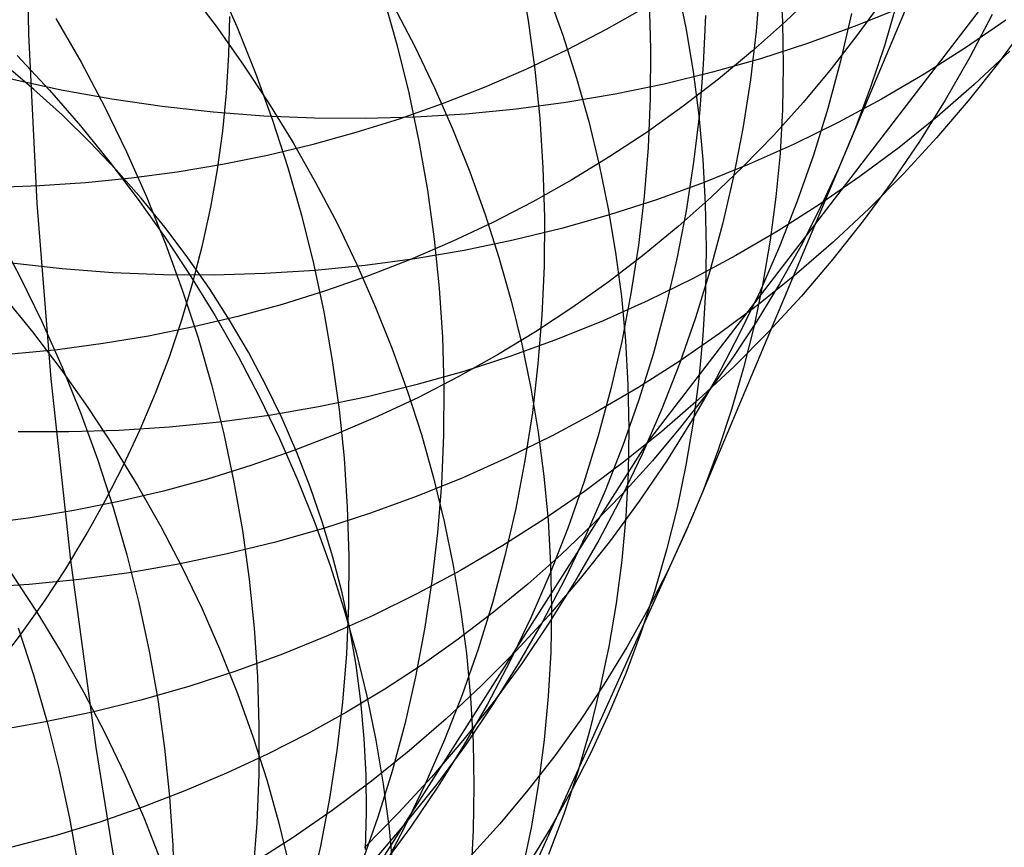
# Model space of a CAD drawing. Header units: millimetres. Extents: x 119 to 175.9, y -203.1 to -153.8.
# Tile 327 of 377: x 161.255 to 162.044, y -161.479 to -160.815. Entities that reach past the tile are written whole.
import ezdxf

# ---------------------------------------------------------------- set-up
doc = ezdxf.new("R2010")
doc.units = ezdxf.units.MM
doc.header["$MEASUREMENT"] = 0
doc.layers.add('Layer 01', color=5, linetype='Continuous', true_color=0x0000ff)

msp = doc.modelspace()

# ---------------------------------------------------------------- linework, layer by layer
at = {"layer": 'Layer 01'}
for p, q in [((162.09506, -160.49659, 23.51864), (161.79224, -161.21734, 25.33341)), ((161.26224, -160.82664, 19.3956), (161.25999, -160.69562, 19.08406)), ((161.75787, -161.15397, 46.15789), (162.05519, -160.7668, 47.43377)), ((161.65558, -160.77634, 45.10535), (161.66234, -160.81559, 45.11691)), ((161.41258, -160.78375, 44.2135), (161.42887, -160.82056, 44.22298)), ((161.84819, -160.78493, 46.02199), (161.84499, -160.82426, 46.03508)), ((161.86419, -160.78139, 25.52599), (161.86614, -160.8167, 25.51178)), ((161.38953, -160.79033, 27.10178), (161.41221, -160.82015, 27.09349)), ((161.67785, -160.79326, 26.33131), (161.6901, -160.82742, 26.31923)), ((161.78141, -160.78642, 25.93319), (161.78858, -160.82148, 25.91989)), ((161.89408, -160.79207, 23.37509), (161.86859, -160.81654, 23.36175)), ((161.54616, -160.79648, 44.66115), (161.55709, -160.83495, 44.67191)), ((161.75939, -160.79916, 45.56709), (161.76047, -160.83873, 45.57962)), ((161.94698, -160.79831, 23.81327), (161.9266, -160.82679, 23.79894)), ((161.55437, -160.80387, 26.71858), (161.57147, -160.83648, 26.70802)), ((161.75621, -160.80539, 22.91694), (161.72493, -160.82304, 22.90549)), ((161.96041, -160.80579, 49.52272), (161.92365, -160.82064, 49.53648)), ((161.95747, -160.80261, 24.67666), (161.94775, -160.83609, 24.66159)), ((161.284, -160.81401, 43.78314), (161.30409, -160.84908, 43.79161)), ((161.42253, -160.84313, 20.50654), (161.42321, -160.81241, 20.52144)), ((161.66234, -160.81559, 45.11691), (161.6677, -160.85496, 45.12878)), ((161.80446, -160.81161, 45.80032), (161.80269, -160.85105, 45.81327)), ((161.86859, -160.81654, 23.36175), (161.84217, -160.84011, 23.3486)), ((161.86614, -160.8167, 25.51178), (161.8668, -160.85197, 25.49737)), ((161.92151, -160.81002, 46.49616), (161.91267, -160.8483, 46.50996)), ((162.04507, -160.81536, 48.97714), (162.01274, -160.83767, 48.99173)), ((162.03421, -160.81101, 47.45188), (162.01599, -160.84561, 47.4665)), ((161.41221, -160.82015, 27.09349), (161.43383, -160.85062, 27.08473)), ((161.42887, -160.82056, 44.22298), (161.44385, -160.85782, 44.23285)), ((161.72493, -160.82304, 22.90549), (161.69296, -160.83961, 22.89432)), ((161.78858, -160.82148, 25.91989), (161.79446, -160.85667, 25.9063)), ((161.84499, -160.82426, 46.03508), (161.84038, -160.86338, 46.04841)), ((161.92365, -160.82064, 49.53648), (161.88631, -160.83416, 49.55002)), ((162.06225, -160.81809, 47.94795), (162.03914, -160.84959, 47.9628)), ((161.26899, -160.96249, 19.70499), (161.26224, -160.82664, 19.3956)), ((161.6901, -160.82742, 26.31923), (161.7011, -160.86187, 26.3068)), ((161.9266, -160.82679, 23.79894), (161.90514, -160.85451, 23.78471)), ((161.55709, -160.83495, 44.67191), (161.56666, -160.87368, 44.68302)), ((161.57147, -160.83648, 26.70802), (161.58738, -160.86956, 26.69705)), ((161.69296, -160.83961, 22.89432), (161.66035, -160.85508, 22.88344)), ((161.76047, -160.83873, 45.57962), (161.76014, -160.87823, 45.59242)), ((161.84217, -160.84011, 23.3486), (161.81486, -160.86274, 23.33565)), ((161.88631, -160.83416, 49.55002), (161.84843, -160.84635, 49.56334)), ((161.94775, -160.83609, 24.66159), (161.93679, -160.86915, 24.64646)), ((162.01274, -160.83767, 48.99173), (161.97957, -160.8588, 49.0062)), ((162.04818, -160.8404, 48.46636), (162.0196, -160.86714, 48.4812)), ((161.25301, -160.84385, 27.45451), (161.27875, -160.87159, 27.44777)), ((161.42066, -160.87383, 20.49171), (161.42253, -160.84313, 20.50654)), ((161.84843, -160.84635, 49.56334), (161.81007, -160.85719, 49.57643)), ((161.91267, -160.8483, 46.50996), (161.90246, -160.88617, 46.52394)), ((162.01599, -160.84561, 47.4665), (161.99652, -160.87949, 47.4812)), ((161.26633, -160.87094, 22.09568), (161.24261, -160.85094, 22.10993)), ((161.30409, -160.84908, 43.79161), (161.32294, -160.88473, 43.80048)), ((161.43383, -160.85062, 27.08473), (161.45437, -160.8817, 27.07549)), ((161.66035, -160.85508, 22.88344), (161.62713, -160.86943, 22.87288)), ((161.6677, -160.85496, 45.12878), (161.67165, -160.8944, 45.14095)), ((161.79446, -160.85667, 25.9063), (161.79905, -160.89195, 25.89244)), ((161.80269, -160.85105, 45.81327), (161.79952, -160.89033, 45.82646)), ((161.8668, -160.85197, 25.49737), (161.86614, -160.88716, 25.48275)), ((161.90514, -160.85451, 23.78471), (161.88263, -160.88146, 23.77061)), ((162.03914, -160.84959, 47.9628), (162.01487, -160.88021, 47.97767)), ((161.28827, -160.87154, 49.71812), (161.24806, -160.86286, 49.72637)), ((161.44385, -160.85782, 44.23285), (161.4575, -160.89549, 44.24309)), ((161.7011, -160.86187, 26.3068), (161.71084, -160.89658, 26.29403)), ((161.81007, -160.85719, 49.57643), (161.77126, -160.86667, 49.58926)), ((161.81486, -160.86274, 23.33565), (161.78667, -160.88442, 23.32291)), ((161.84038, -160.86338, 46.04841), (161.83437, -160.90223, 46.06196)), ((161.97957, -160.8588, 49.0062), (161.9456, -160.87871, 49.02055)), ((161.28919, -160.8917, 22.0811), (161.26633, -160.87094, 22.09568)), ((161.27875, -160.87159, 27.44777), (161.3035, -160.90009, 27.44051)), ((161.32867, -160.87884, 49.70944), (161.28827, -160.87154, 49.71812)), ((161.58738, -160.86956, 26.69705), (161.6021, -160.90305, 26.68568)), ((161.62713, -160.86943, 22.87288), (161.59334, -160.88264, 22.86264)), ((161.77126, -160.86667, 49.58926), (161.73205, -160.87477, 49.60182)), ((161.93679, -160.86915, 24.64646), (161.92459, -160.90177, 24.63131)), ((162.0196, -160.86714, 48.4812), (161.99004, -160.89281, 48.49599)), ((161.3692, -160.88475, 49.70035), (161.32867, -160.87884, 49.70944)), ((161.41762, -160.90448, 20.47697), (161.42066, -160.87383, 20.49171)), ((161.56666, -160.87368, 44.68302), (161.57484, -160.91263, 44.69446)), ((161.73205, -160.87477, 49.60182), (161.69249, -160.88149, 49.6141)), ((161.76014, -160.87823, 45.59242), (161.7584, -160.91762, 45.60548)), ((161.9456, -160.87871, 49.02055), (161.91088, -160.8974, 49.03475)), ((161.99652, -160.87949, 47.4812), (161.97582, -160.91259, 47.49597)), ((162.01487, -160.88021, 47.97767), (161.98949, -160.9099, 47.99256)), ((161.32294, -160.88473, 43.80048), (161.34052, -160.92093, 43.80976)), ((161.40982, -160.88926, 49.69085), (161.3692, -160.88475, 49.70035)), ((161.45437, -160.8817, 27.07549), (161.47378, -160.91335, 27.06581)), ((161.59334, -160.88264, 22.86264), (161.55903, -160.89471, 22.85273)), ((161.65263, -160.88681, 49.62607), (161.61252, -160.89073, 49.63773)), ((161.69249, -160.88149, 49.6141), (161.65263, -160.88681, 49.62607)), ((161.78667, -160.88442, 23.32291), (161.75765, -160.90511, 23.31041)), ((161.88263, -160.88146, 23.77061), (161.8591, -160.90759, 23.75664)), ((161.86614, -160.88716, 25.48275), (161.86418, -160.92223, 25.46794)), ((161.90246, -160.88617, 46.52394), (161.89088, -160.92358, 46.53808)), ((161.31117, -160.91318, 22.06623), (161.28919, -160.8917, 22.0811)), ((161.45048, -160.89237, 49.68096), (161.40982, -160.88926, 49.69085)), ((161.49113, -160.89407, 49.6707), (161.45048, -160.89237, 49.68096)), ((161.4575, -160.89549, 44.24309), (161.46981, -160.93352, 44.2537)), ((161.53172, -160.89437, 49.66006), (161.49113, -160.89407, 49.6707)), ((161.55903, -160.89471, 22.85273), (161.52423, -160.90561, 22.84316)), ((161.5722, -160.89325, 49.64907), (161.53172, -160.89437, 49.66006)), ((161.61252, -160.89073, 49.63773), (161.5722, -160.89325, 49.64907)), ((161.67165, -160.8944, 45.14095), (161.6742, -160.93387, 45.15342)), ((161.79952, -160.89033, 45.82646), (161.79493, -160.92938, 45.83989)), ((161.79905, -160.89195, 25.89244), (161.80233, -160.92727, 25.87833)), ((161.99004, -160.89281, 48.49599), (161.95952, -160.91739, 48.51071)), ((161.3035, -160.90009, 27.44051), (161.32725, -160.9293, 27.43276)), ((161.6021, -160.90305, 26.68568), (161.61561, -160.93692, 26.67392)), ((161.71084, -160.89658, 26.29403), (161.71932, -160.9315, 26.28093)), ((161.83437, -160.90223, 46.06196), (161.82696, -160.94077, 46.07572)), ((161.91088, -160.8974, 49.03475), (161.87544, -160.91482, 49.04879)), ((161.92459, -160.90177, 24.63131), (161.91116, -160.93388, 24.61613)), ((161.4134, -160.93504, 20.46235), (161.41762, -160.90448, 20.47697)), ((161.52423, -160.90561, 22.84316), (161.48899, -160.91533, 22.83396)), ((161.75765, -160.90511, 23.31041), (161.72784, -160.92479, 23.29815)), ((161.8591, -160.90759, 23.75664), (161.83457, -160.93288, 23.74283)), ((161.98949, -160.9099, 47.99256), (161.96303, -160.93863, 48.00743)), ((161.33224, -160.93537, 22.05106), (161.31117, -160.91318, 22.06623)), ((161.48899, -160.91533, 22.83396), (161.45335, -160.92386, 22.82512)), ((161.47378, -160.91335, 27.06581), (161.49207, -160.94553, 27.05568)), ((161.57484, -160.91263, 44.69446), (161.58163, -160.95175, 44.70622)), ((161.7584, -160.91762, 45.60548), (161.75525, -160.95683, 45.61877)), ((161.87544, -160.91482, 49.04879), (161.83934, -160.93097, 49.06264)), ((161.95952, -160.91739, 48.51071), (161.92809, -160.94084, 48.52534)), ((161.97582, -160.91259, 47.49597), (161.95392, -160.9449, 47.5108)), ((161.34052, -160.92093, 43.80976), (161.35682, -160.95762, 43.81942)), ((161.45335, -160.92386, 22.82512), (161.41735, -160.93119, 22.81666)), ((161.72784, -160.92479, 23.29815), (161.69726, -160.94343, 23.28616)), ((161.80233, -160.92727, 25.87833), (161.80431, -160.96259, 25.86397)), ((161.86418, -160.92223, 25.46794), (161.86092, -160.95713, 25.45298)), ((161.89088, -160.92358, 46.53808), (161.87796, -160.96049, 46.55238)), ((161.32725, -160.9293, 27.43276), (161.34996, -160.9592, 27.42451)), ((161.35236, -160.95823, 22.03563), (161.33224, -160.93537, 22.05106)), ((161.41735, -160.93119, 22.81666), (161.38104, -160.93731, 22.80859)), ((161.40801, -160.96549, 20.44786), (161.4134, -160.93504, 20.46235)), ((161.46981, -160.93352, 44.2537), (161.48077, -160.97186, 44.26465)), ((161.6742, -160.93387, 45.15342), (161.67533, -160.97332, 45.16615)), ((161.71932, -160.9315, 26.28093), (161.72651, -160.96659, 26.26753)), ((161.79493, -160.92938, 45.83989), (161.78894, -160.96818, 45.85352)), ((161.83934, -160.93097, 49.06264), (161.8026, -160.94581, 49.0763)), ((161.83457, -160.93288, 23.74283), (161.80908, -160.9573, 23.7292)), ((161.91116, -160.93388, 24.61613), (161.89653, -160.96547, 24.60096)), ((161.34446, -160.94222, 22.80092), (161.30765, -160.9459, 22.79366)), ((161.38104, -160.93731, 22.80859), (161.34446, -160.94222, 22.80092)), ((161.61561, -160.93692, 26.67392), (161.62789, -160.97112, 26.66179)), ((161.69726, -160.94343, 23.28616), (161.66596, -160.96102, 23.27444)), ((161.82696, -160.94077, 46.07572), (161.81817, -160.97895, 46.08965)), ((161.92809, -160.94084, 48.52534), (161.89579, -160.96313, 48.53987)), ((161.96303, -160.93863, 48.00743), (161.9355, -160.96637, 48.02228)), ((161.27066, -160.94836, 22.78682), (161.23353, -160.94958, 22.7804)), ((161.30765, -160.9459, 22.79366), (161.27066, -160.94836, 22.78682)), ((161.49207, -160.94553, 27.05568), (161.50919, -160.97821, 27.04511)), ((161.8026, -160.94581, 49.0763), (161.76529, -160.95935, 49.08974)), ((161.95392, -160.9449, 47.5108), (161.93084, -160.97635, 47.52566)), ((161.34996, -160.9592, 27.42451), (161.37161, -160.98974, 27.41579)), ((161.37153, -160.98174, 22.01995), (161.35236, -160.95823, 22.03563)), ((161.35682, -160.95762, 43.81942), (161.37181, -160.99477, 43.82946)), ((161.58163, -160.95175, 44.70622), (161.58702, -160.99099, 44.71829)), ((161.76529, -160.95935, 49.08974), (161.72744, -160.97155, 49.10295)), ((161.75525, -160.95683, 45.61877), (161.75069, -160.99583, 45.63228)), ((161.80908, -160.9573, 23.7292), (161.78266, -160.98081, 23.71576)), ((161.86092, -160.95713, 25.45298), (161.85637, -160.99182, 25.43786)), ((161.28024, -161.10311, 20.0121), (161.26899, -160.96249, 19.70499)), ((161.40145, -160.99577, 20.43351), (161.40801, -160.96549, 20.44786)), ((161.66596, -160.96102, 23.27444), (161.63397, -160.97753, 23.26301)), ((161.72651, -160.96659, 26.26753), (161.73242, -161.00181, 26.25383)), ((161.80431, -160.96259, 25.86397), (161.80499, -160.99787, 25.8494)), ((161.89579, -160.96313, 48.53987), (161.86264, -160.98425, 48.55428)), ((161.87796, -160.96049, 46.55238), (161.86371, -160.99686, 46.56681)), ((161.89653, -160.96547, 24.60096), (161.88071, -160.9965, 24.58581)), ((161.9355, -160.96637, 48.02228), (161.90696, -160.99308, 48.03709)), ((161.48077, -160.97186, 44.26465), (161.49035, -161.01047, 44.27594)), ((161.62789, -160.97112, 26.66179), (161.63891, -161.00562, 26.6493)), ((161.67533, -160.97332, 45.16615), (161.67504, -161.0127, 45.17914)), ((161.72744, -160.97155, 49.10295), (161.68909, -160.9824, 49.11592)), ((161.78894, -160.96818, 45.85352), (161.78156, -161.00666, 45.86735)), ((161.38971, -161.00586, 22.00404), (161.37153, -160.98174, 22.01995)), ((161.50919, -160.97821, 27.04511), (161.52513, -161.01134, 27.03413)), ((161.63397, -160.97753, 23.26301), (161.60134, -160.99294, 23.25189)), ((161.68909, -160.9824, 49.11592), (161.6503, -160.9919, 49.12862)), ((161.78266, -160.98081, 23.71576), (161.75534, -161.00339, 23.70252)), ((161.81817, -160.97895, 46.08965), (161.80801, -161.01672, 46.10376)), ((161.93084, -160.97635, 47.52566), (161.90661, -161.00693, 47.54053)), ((161.2362, -160.98551, 43.3922), (161.25505, -161.02106, 43.40122)), ((161.37161, -160.98974, 27.41579), (161.39217, -161.02089, 27.40659)), ((161.86264, -160.98425, 48.55428), (161.8287, -161.00416, 48.56855)), ((161.37181, -160.99477, 43.82946), (161.38547, -161.03232, 43.83986)), ((161.39374, -161.02585, 20.41933), (161.40145, -160.99577, 20.43351)), ((161.60134, -160.99294, 23.25189), (161.56809, -161.00724, 23.24108)), ((161.58702, -160.99099, 44.71829), (161.59101, -161.03032, 44.73064)), ((161.6503, -160.9919, 49.12862), (161.61111, -161.00002, 49.14105)), ((161.75069, -160.99583, 45.63228), (161.74473, -161.03457, 45.646)), ((161.80499, -160.99787, 25.8494), (161.80436, -161.03307, 25.83462)), ((161.86371, -160.99686, 46.56681), (161.84814, -161.03263, 46.58135)), ((161.85637, -160.99182, 25.43786), (161.85052, -161.02625, 25.42262)), ((161.88071, -160.9965, 24.58581), (161.86372, -161.02691, 24.5707)), ((161.90696, -160.99308, 48.03709), (161.87743, -161.01873, 48.05184)), ((161.40689, -161.03058, 21.98792), (161.38971, -161.00586, 22.00404)), ((161.61111, -161.00002, 49.14105), (161.57157, -161.00676, 49.15318)), ((161.63891, -161.00562, 26.6493), (161.64868, -161.04036, 26.63646)), ((161.75534, -161.00339, 23.70252), (161.72714, -161.02501, 23.68951)), ((161.73242, -161.00181, 26.25383), (161.73703, -161.03711, 26.23986)), ((161.78156, -161.00666, 45.86735), (161.77279, -161.04479, 45.88136)), ((161.8287, -161.00416, 48.56855), (161.79401, -161.02283, 48.58266)), ((161.28897, -161.01482, 49.22876), (161.24835, -161.01036, 49.23807)), ((161.49035, -161.01047, 44.27594), (161.49855, -161.0493, 44.28754)), ((161.53172, -161.01211, 49.16501), (161.49162, -161.01607, 49.17652)), ((161.52513, -161.01134, 27.03413), (161.53988, -161.04489, 27.02275)), ((161.57157, -161.00676, 49.15318), (161.53172, -161.01211, 49.16501)), ((161.56809, -161.00724, 23.24108), (161.53428, -161.0204, 23.23061)), ((161.67504, -161.0127, 45.17914), (161.67334, -161.05197, 45.19237)), ((161.90661, -161.00693, 47.54053), (161.88127, -161.03658, 47.5554)), ((161.25505, -161.02106, 43.40122), (161.27264, -161.05715, 43.41064)), ((161.32962, -161.01788, 49.21906), (161.28897, -161.01482, 49.22876)), ((161.37026, -161.01953, 49.20897), (161.32962, -161.01788, 49.21906)), ((161.41084, -161.01978, 49.19851), (161.37026, -161.01953, 49.20897)), ((161.39217, -161.02089, 27.40659), (161.41161, -161.05261, 27.39694)), ((161.45131, -161.01863, 49.18769), (161.41084, -161.01978, 49.19851)), ((161.49162, -161.01607, 49.17652), (161.45131, -161.01863, 49.18769)), ((161.53428, -161.0204, 23.23061), (161.49993, -161.03241, 23.22048)), ((161.80801, -161.01672, 46.10376), (161.79648, -161.05404, 46.11802)), ((161.87743, -161.01873, 48.05184), (161.84694, -161.04328, 48.0665)), ((161.38487, -161.05571, 20.40532), (161.39374, -161.02585, 20.41933)), ((161.59101, -161.03032, 44.73064), (161.59358, -161.06967, 44.74327)), ((161.72714, -161.02501, 23.68951), (161.69811, -161.04564, 23.67674)), ((161.79401, -161.02283, 48.58266), (161.7586, -161.04026, 48.5966)), ((161.85052, -161.02625, 25.42262), (161.84338, -161.0604, 25.40727)), ((161.86372, -161.02691, 24.5707), (161.84558, -161.05668, 24.55564)), ((161.24147, -161.03607, 27.76512), (161.26524, -161.06537, 27.75744)), ((161.38547, -161.03232, 43.83986), (161.39779, -161.07024, 43.85061)), ((161.42304, -161.05586, 21.97161), (161.40689, -161.03058, 21.98792)), ((161.49993, -161.03241, 23.22048), (161.4651, -161.04326, 23.2107)), ((161.73703, -161.03711, 26.23986), (161.74034, -161.07245, 26.22562)), ((161.74473, -161.03457, 45.646), (161.73737, -161.073, 45.65991)), ((161.80436, -161.03307, 25.83462), (161.80242, -161.06814, 25.81965)), ((161.84814, -161.03263, 46.58135), (161.83128, -161.06777, 46.59599)), ((161.88127, -161.03658, 47.5554), (161.85483, -161.06527, 47.57026)), ((161.4651, -161.04326, 23.2107), (161.42983, -161.05294, 23.20129)), ((161.53988, -161.04489, 27.02275), (161.55341, -161.07882, 27.01097)), ((161.64868, -161.04036, 26.63646), (161.65718, -161.07532, 26.6233)), ((161.69811, -161.04564, 23.67674), (161.66828, -161.06527, 23.66422)), ((161.7586, -161.04026, 48.5966), (161.72251, -161.05641, 48.61035)), ((161.77279, -161.04479, 45.88136), (161.76265, -161.08251, 45.89554)), ((161.84694, -161.04328, 48.0665), (161.81554, -161.06671, 48.08107)), ((161.42983, -161.05294, 23.20129), (161.39415, -161.06142, 23.19226)), ((161.41161, -161.05261, 27.39694), (161.42991, -161.08487, 27.38684)), ((161.49855, -161.0493, 44.28754), (161.50537, -161.08831, 44.29946)), ((161.67334, -161.05197, 45.19237), (161.67023, -161.09107, 45.20582)), ((161.79648, -161.05404, 46.11802), (161.7836, -161.09086, 46.13242)), ((161.27264, -161.05715, 43.41064), (161.28893, -161.09374, 43.42043)), ((161.39415, -161.06142, 23.19226), (161.35811, -161.0687, 23.18362)), ((161.37487, -161.08529, 20.39152), (161.38487, -161.05571, 20.40532)), ((161.43815, -161.08166, 21.95512), (161.42304, -161.05586, 21.97161)), ((161.72251, -161.05641, 48.61035), (161.6858, -161.07126, 48.62389)), ((161.84558, -161.05668, 24.55564), (161.82631, -161.08578, 24.54067)), ((161.84338, -161.0604, 25.40727), (161.83497, -161.09421, 25.39182)), ((161.26524, -161.06537, 27.75744), (161.28797, -161.09535, 27.74927)), ((161.35811, -161.0687, 23.18362), (161.32175, -161.07478, 23.17538)), ((161.59358, -161.06967, 44.74327), (161.59474, -161.10901, 44.75616)), ((161.66828, -161.06527, 23.66422), (161.63769, -161.08386, 23.65196)), ((161.81554, -161.06671, 48.08107), (161.78326, -161.089, 48.09553)), ((161.80242, -161.06814, 25.81965), (161.79918, -161.10304, 25.80452)), ((161.83128, -161.06777, 46.59599), (161.81314, -161.10224, 46.61071)), ((161.85483, -161.06527, 47.57026), (161.82734, -161.09298, 47.58508)), ((161.32175, -161.07478, 23.17538), (161.28513, -161.07964, 23.16755)), ((161.39779, -161.07024, 43.85061), (161.40876, -161.10848, 43.86171)), ((161.6858, -161.07126, 48.62389), (161.64851, -161.08481, 48.63721)), ((161.65718, -161.07532, 26.6233), (161.6644, -161.11045, 26.60982)), ((161.73737, -161.073, 45.65991), (161.72862, -161.11107, 45.67399)), ((161.74034, -161.07245, 26.22562), (161.74234, -161.10779, 26.21115)), ((161.28513, -161.07964, 23.16755), (161.24827, -161.08328, 23.16014)), ((161.36375, -161.11458, 20.37793), (161.37487, -161.08529, 20.39152)), ((161.42991, -161.08487, 27.38684), (161.44705, -161.11762, 27.3763)), ((161.45218, -161.10797, 21.93848), (161.43815, -161.08166, 21.95512)), ((161.55341, -161.07882, 27.01097), (161.5657, -161.11307, 26.99881)), ((161.63769, -161.08386, 23.65196), (161.60637, -161.10139, 23.64)), ((161.64851, -161.08481, 48.63721), (161.61067, -161.09703, 48.65029)), ((161.76265, -161.08251, 45.89554), (161.75114, -161.11978, 45.90986)), ((161.50537, -161.08831, 44.29946), (161.51078, -161.12745, 44.31167)), ((161.67023, -161.09107, 45.20582), (161.66571, -161.12996, 45.21949)), ((161.78326, -161.089, 48.09553), (161.75015, -161.1101, 48.10985)), ((161.7836, -161.09086, 46.13242), (161.76939, -161.12714, 46.14694)), ((161.82734, -161.09298, 47.58508), (161.79883, -161.11966, 47.59984)), ((161.82631, -161.08578, 24.54067), (161.80593, -161.11416, 24.52578)), ((161.28797, -161.09535, 27.74927), (161.30963, -161.12598, 27.74062)), ((161.28893, -161.09374, 43.42043), (161.30392, -161.13079, 43.43059)), ((161.61067, -161.09703, 48.65029), (161.57235, -161.1079, 48.66311)), ((161.83497, -161.09421, 25.39182), (161.82529, -161.12765, 25.37631)), ((161.29598, -161.24844, 20.31681), (161.28024, -161.10311, 20.0121)), ((161.40876, -161.10848, 43.86171), (161.41836, -161.14699, 43.87312)), ((161.46514, -161.13474, 21.92172), (161.45218, -161.10797, 21.93848)), ((161.57235, -161.1079, 48.66311), (161.53357, -161.11742, 48.67567)), ((161.60637, -161.10139, 23.64), (161.57436, -161.11785, 23.62833)), ((161.59474, -161.10901, 44.75616), (161.59449, -161.14828, 44.7693)), ((161.74234, -161.10779, 26.21115), (161.74304, -161.14309, 26.19645)), ((161.81314, -161.10224, 46.61071), (161.79374, -161.13599, 46.62549)), ((161.79918, -161.10304, 25.80452), (161.79464, -161.13773, 25.78924)), ((161.35151, -161.14352, 20.36457), (161.36375, -161.11458, 20.37793)), ((161.5657, -161.11307, 26.99881), (161.57675, -161.14763, 26.9863)), ((161.6644, -161.11045, 26.60982), (161.67032, -161.14571, 26.59605)), ((161.75015, -161.1101, 48.10985), (161.71623, -161.13001, 48.12402)), ((161.72862, -161.11107, 45.67399), (161.7185, -161.14875, 45.68822)), ((161.80593, -161.11416, 24.52578), (161.78448, -161.14179, 24.51101)), ((161.44705, -161.11762, 27.3763), (161.46302, -161.15082, 27.36535)), ((161.53357, -161.11742, 48.67567), (161.49439, -161.12557, 48.68794)), ((161.57436, -161.11785, 23.62833), (161.54169, -161.13321, 23.61697)), ((161.75114, -161.11978, 45.90986), (161.73829, -161.15656, 45.9243)), ((161.79883, -161.11966, 47.59984), (161.76933, -161.14528, 47.61453)), ((161.30392, -161.13079, 43.43059), (161.31759, -161.16825, 43.4411)), ((161.30963, -161.12598, 27.74062), (161.3302, -161.15721, 27.73149)), ((161.45486, -161.13235, 48.69991), (161.41503, -161.13774, 48.71157)), ((161.49439, -161.12557, 48.68794), (161.45486, -161.13235, 48.69991)), ((161.51078, -161.12745, 44.31167), (161.51479, -161.16667, 44.32416)), ((161.66571, -161.12996, 45.21949), (161.65978, -161.16859, 45.23334)), ((161.71623, -161.13001, 48.12402), (161.68156, -161.14869, 48.13803)), ((161.76939, -161.12714, 46.14694), (161.75387, -161.16284, 46.16155)), ((161.82529, -161.12765, 25.37631), (161.81435, -161.16067, 25.36073)), ((161.41503, -161.13774, 48.71157), (161.37493, -161.14174, 48.72289)), ((161.477, -161.16195, 21.90483), (161.46514, -161.13474, 21.92172)), ((161.54169, -161.13321, 23.61697), (161.50842, -161.14745, 23.60594)), ((161.79374, -161.13599, 46.62549), (161.77312, -161.16899, 46.64031)), ((161.79464, -161.13773, 25.78924), (161.78881, -161.17217, 25.77382)), ((161.29416, -161.14555, 48.74451), (161.25359, -161.14535, 48.75477)), ((161.33463, -161.14434, 48.73388), (161.29416, -161.14555, 48.74451)), ((161.37493, -161.14174, 48.72289), (161.33463, -161.14434, 48.73388)), ((161.33818, -161.17209, 20.35146), (161.35151, -161.14352, 20.36457)), ((161.41836, -161.14699, 43.87312), (161.42657, -161.18572, 43.88485)), ((161.50842, -161.14745, 23.60594), (161.47458, -161.16056, 23.59524)), ((161.57675, -161.14763, 26.9863), (161.58654, -161.18243, 26.97343)), ((161.59449, -161.14828, 44.7693), (161.59282, -161.18744, 44.78266)), ((161.68156, -161.14869, 48.13803), (161.64617, -161.16612, 48.15185)), ((161.67032, -161.14571, 26.59605), (161.67495, -161.18104, 26.58199)), ((161.76933, -161.14528, 47.61453), (161.73887, -161.16982, 47.62912)), ((161.74304, -161.14309, 26.19645), (161.74242, -161.17831, 26.18154)), ((161.78448, -161.14179, 24.51101), (161.76197, -161.16865, 24.49636)), ((161.46302, -161.15082, 27.36535), (161.47778, -161.18444, 27.35398)), ((161.50358, -161.55384, 44.92151), (161.75787, -161.15397, 46.15789)), ((161.7185, -161.14875, 45.68822), (161.70701, -161.18597, 45.7026)), ((161.73829, -161.15656, 45.9243), (161.7241, -161.1928, 45.93886)), ((161.3302, -161.15721, 27.73149), (161.34966, -161.18902, 27.72191)), ((161.47458, -161.16056, 23.59524), (161.4402, -161.17253, 23.5849)), ((161.48775, -161.18955, 21.88786), (161.477, -161.16195, 21.90483)), ((161.75387, -161.16284, 46.16155), (161.73704, -161.19791, 46.17625)), ((161.81435, -161.16067, 25.36073), (161.80218, -161.19324, 25.34513)), ((161.31759, -161.16825, 43.4411), (161.32991, -161.20608, 43.45196)), ((161.32376, -161.20025, 20.33861), (161.33818, -161.17209, 20.35146)), ((161.51479, -161.16667, 44.32416), (161.51739, -161.20592, 44.33692)), ((161.64617, -161.16612, 48.15185), (161.6101, -161.18228, 48.16548)), ((161.65978, -161.16859, 45.23334), (161.65246, -161.20692, 45.24737)), ((161.73887, -161.16982, 47.62912), (161.70749, -161.19324, 47.64361)), ((161.76197, -161.16865, 24.49636), (161.73843, -161.19469, 24.48186)), ((161.77312, -161.16899, 46.64031), (161.75129, -161.20118, 46.65516)), ((161.78881, -161.17217, 25.77382), (161.78169, -161.20631, 25.7583)), ((161.4402, -161.17253, 23.5849), (161.40534, -161.18333, 23.57493)), ((161.74242, -161.17831, 26.18154), (161.7405, -161.2134, 26.16645)), ((161.40534, -161.18333, 23.57493), (161.37002, -161.19295, 23.56533)), ((161.42657, -161.18572, 43.88485), (161.4334, -161.22463, 43.89688)), ((161.47778, -161.18444, 27.35398), (161.49132, -161.21844, 27.34222)), ((161.6101, -161.18228, 48.16548), (161.57341, -161.19715, 48.17889)), ((161.58654, -161.18243, 26.97343), (161.59505, -161.21744, 26.96023)), ((161.59282, -161.18744, 44.78266), (161.58974, -161.22644, 44.79623)), ((161.67495, -161.18104, 26.58199), (161.67828, -161.21642, 26.56768)), ((161.70701, -161.18597, 45.7026), (161.69418, -161.22271, 45.71709)), ((161.37002, -161.19295, 23.56533), (161.33431, -161.20138, 23.55611)), ((161.34966, -161.18902, 27.72191), (161.36798, -161.22137, 27.71187)), ((161.49738, -161.21753, 21.87082), (161.48775, -161.18955, 21.88786)), ((161.70749, -161.19324, 47.64361), (161.67524, -161.21552, 47.65798)), ((161.7241, -161.1928, 45.93886), (161.70859, -161.22846, 45.95351)), ((161.73843, -161.19469, 24.48186), (161.7139, -161.21988, 24.46753)), ((161.80218, -161.19324, 25.34513), (161.78877, -161.22531, 25.3295)), ((161.33431, -161.20138, 23.55611), (161.29823, -161.20862, 23.5473)), ((161.30828, -161.22796, 20.32604), (161.32376, -161.20025, 20.33861)), ((161.57341, -161.19715, 48.17889), (161.53613, -161.21071, 48.19206)), ((161.73704, -161.19791, 46.17625), (161.71894, -161.23232, 46.19101)), ((161.75129, -161.20118, 46.65516), (161.72829, -161.23255, 46.67002)), ((161.29823, -161.20862, 23.5473), (161.26183, -161.21465, 23.5389)), ((161.32991, -161.20608, 43.45196), (161.34088, -161.24422, 43.46314)), ((161.53613, -161.21071, 48.19206), (161.49831, -161.22295, 48.20499)), ((161.51739, -161.20592, 44.33692), (161.51857, -161.24516, 44.34992)), ((161.65246, -161.20692, 45.24737), (161.64376, -161.2449, 45.26156)), ((161.78169, -161.20631, 25.7583), (161.77329, -161.24012, 25.74268)), ((161.79224, -161.21734, 25.33341), (161.11654, -162.71178, 28.91341)), ((161.26183, -161.21465, 23.5389), (161.22516, -161.21947, 23.53091)), ((161.49132, -161.21844, 27.34222), (161.50363, -161.25277, 27.33008)), ((161.50587, -161.24584, 21.85372), (161.49738, -161.21753, 21.87082)), ((161.59505, -161.21744, 26.96023), (161.60228, -161.25262, 26.94672)), ((161.67524, -161.21552, 47.65798), (161.64214, -161.23662, 47.6722)), ((161.67828, -161.21642, 26.56768), (161.68029, -161.2518, 26.55311)), ((161.7405, -161.2134, 26.16645), (161.73728, -161.24831, 26.15118)), ((161.36798, -161.22137, 27.71187), (161.38513, -161.2542, 27.7014)), ((161.4334, -161.22463, 43.89688), (161.43882, -161.26367, 43.90919)), ((161.49831, -161.22295, 48.20499), (161.45999, -161.23386, 48.21765)), ((161.58974, -161.22644, 44.79623), (161.58525, -161.26524, 44.81)), ((161.69418, -161.22271, 45.71709), (161.68001, -161.25891, 45.73169)), ((161.7139, -161.21988, 24.46753), (161.6884, -161.2442, 24.45338)), ((161.78877, -161.22531, 25.3295), (161.77416, -161.25685, 25.31388)), ((161.29176, -161.2552, 20.31377), (161.30828, -161.22796, 20.32604)), ((161.45999, -161.23386, 48.21765), (161.42123, -161.24341, 48.23004)), ((161.70859, -161.22846, 45.95351), (161.69179, -161.2635, 45.96824)), ((161.71894, -161.23232, 46.19101), (161.69959, -161.26601, 46.20583)), ((161.72829, -161.23255, 46.67002), (161.70413, -161.26303, 46.68487)), ((161.64214, -161.23662, 47.6722), (161.60825, -161.25653, 47.68626)), ((161.77329, -161.24012, 25.74268), (161.76362, -161.27356, 25.72698)), ((161.31621, -161.39843, 20.61899), (161.29598, -161.24844, 20.31681)), ((161.34088, -161.24422, 43.46314), (161.35048, -161.28264, 43.47464)), ((161.42123, -161.24341, 48.23004), (161.38206, -161.2516, 48.24213)), ((161.51321, -161.27446, 21.8366), (161.50587, -161.24584, 21.85372)), ((161.51857, -161.24516, 44.34992), (161.51834, -161.28434, 44.36315)), ((161.64376, -161.2449, 45.26156), (161.63367, -161.28249, 45.27589)), ((161.6884, -161.2442, 24.45338), (161.66196, -161.26762, 24.43943)), ((161.73728, -161.24831, 26.15118), (161.73275, -161.28302, 26.13576)), ((161.24799, -161.25883, 28.05898), (161.26857, -161.29017, 28.04996)), ((161.27421, -161.28194, 20.3018), (161.29176, -161.2552, 20.31377)), ((161.34254, -161.25841, 48.25391), (161.3027, -161.26385, 48.26537)), ((161.38206, -161.2516, 48.24213), (161.34254, -161.25841, 48.25391)), ((161.38513, -161.2542, 27.7014), (161.40111, -161.2875, 27.6905)), ((161.50363, -161.25277, 27.33008), (161.51469, -161.28739, 27.31757)), ((161.60825, -161.25653, 47.68626), (161.57359, -161.27521, 47.70014)), ((161.60228, -161.25262, 26.94672), (161.60822, -161.28793, 26.9329)), ((161.68001, -161.25891, 45.73169), (161.66452, -161.29453, 45.74637)), ((161.68029, -161.2518, 26.55311), (161.681, -161.28713, 26.53832)), ((161.77416, -161.25685, 25.31388), (161.75835, -161.28782, 25.29827)), ((161.3027, -161.26385, 48.26537), (161.26261, -161.2679, 48.27649)), ((161.43882, -161.26367, 43.90919), (161.44285, -161.3028, 43.92176)), ((161.58525, -161.26524, 44.81), (161.57936, -161.30378, 44.82395)), ((161.69179, -161.2635, 45.96824), (161.67371, -161.29787, 45.98302)), ((161.70413, -161.26303, 46.68487), (161.67884, -161.29261, 46.69969)), ((161.69959, -161.26601, 46.20583), (161.679, -161.29894, 46.22067)), ((161.26261, -161.2679, 48.27649), (161.22231, -161.27055, 48.28726)), ((161.5194, -161.30333, 21.81946), (161.51321, -161.27446, 21.8366)), ((161.66196, -161.26762, 24.43943), (161.63461, -161.29011, 24.42569)), ((161.76362, -161.27356, 25.72698), (161.75269, -161.30657, 25.71123)), ((161.25565, -161.30813, 20.29015), (161.27421, -161.28194, 20.3018)), ((161.35048, -161.28264, 43.47464), (161.3587, -161.32129, 43.48644)), ((161.57359, -161.27521, 47.70014), (161.53822, -161.29265, 47.71383)), ((161.63367, -161.28249, 45.27589), (161.62222, -161.31963, 45.29035)), ((161.26857, -161.29017, 28.04996), (161.28803, -161.32208, 28.04048)), ((161.40111, -161.2875, 27.6905), (161.41588, -161.3212, 27.67919)), ((161.51469, -161.28739, 27.31757), (161.52449, -161.32226, 27.30471)), ((161.51834, -161.28434, 44.36315), (161.51669, -161.32341, 44.3766)), ((161.63461, -161.29011, 24.42569), (161.60639, -161.31163, 24.41218)), ((161.60822, -161.28793, 26.9329), (161.61286, -161.32332, 26.9188)), ((161.681, -161.28713, 26.53832), (161.6804, -161.32238, 26.52332)), ((161.73275, -161.28302, 26.13576), (161.72692, -161.31747, 26.12021)), ((161.75835, -161.28782, 25.29827), (161.74137, -161.31819, 25.28271)), ((161.53822, -161.29265, 47.71383), (161.50217, -161.30883, 47.72731)), ((161.66452, -161.29453, 45.74637), (161.64774, -161.32953, 45.76112)), ((161.67884, -161.29261, 46.69969), (161.65247, -161.32124, 46.71447)), ((161.67371, -161.29787, 45.98302), (161.65437, -161.33153, 45.99785)), ((161.25373, -161.30256, 43.04727), (161.26605, -161.34031, 43.05818)), ((161.44285, -161.3028, 43.92176), (161.44546, -161.34197, 43.93459)), ((161.52443, -161.33245, 21.80234), (161.5194, -161.30333, 21.81946)), ((161.57936, -161.30378, 44.82395), (161.57207, -161.34203, 44.83807)), ((161.679, -161.29894, 46.22067), (161.6572, -161.33109, 46.23552)), ((161.23612, -161.33375, 20.27884), (161.25565, -161.30813, 20.29015)), ((161.50217, -161.30883, 47.72731), (161.46549, -161.32372, 47.74057)), ((161.60639, -161.31163, 24.41218), (161.57732, -161.33217, 24.39893)), ((161.75269, -161.30657, 25.71123), (161.74052, -161.33914, 25.69544)), ((161.28803, -161.32208, 28.04048), (161.30635, -161.35452, 28.03055)), ((161.3587, -161.32129, 43.48644), (161.36553, -161.36012, 43.49853)), ((161.41588, -161.3212, 27.67919), (161.42943, -161.35528, 27.66748)), ((161.52449, -161.32226, 27.30471), (161.53301, -161.35734, 27.29151)), ((161.62222, -161.31963, 45.29035), (161.60942, -161.35629, 45.30491)), ((161.65247, -161.32124, 46.71447), (161.62504, -161.3489, 46.72918)), ((161.72692, -161.31747, 26.12021), (161.71981, -161.35162, 26.10454)), ((161.74137, -161.31819, 25.28271), (161.72323, -161.3479, 25.26721)), ((161.46549, -161.32372, 47.74057), (161.42822, -161.33731, 47.75358)), ((161.51669, -161.32341, 44.3766), (161.51363, -161.36232, 44.39025)), ((161.61286, -161.32332, 26.9188), (161.6162, -161.35874, 26.90444)), ((161.64774, -161.32953, 45.76112), (161.62967, -161.36387, 45.77592)), ((161.6804, -161.32238, 26.52332), (161.67849, -161.3575, 26.50813)), ((161.42822, -161.33731, 47.75358), (161.39041, -161.34958, 47.76633)), ((161.52829, -161.36175, 21.78525), (161.52443, -161.33245, 21.80234)), ((161.57732, -161.33217, 24.39893), (161.54746, -161.3517, 24.38593)), ((161.65437, -161.33153, 45.99785), (161.6338, -161.36444, 46.01269)), ((161.6572, -161.33109, 46.23552), (161.63423, -161.36241, 46.25037)), ((161.26605, -161.34031, 43.05818), (161.27701, -161.37838, 43.0694)), ((161.44546, -161.34197, 43.93459), (161.44665, -161.38112, 43.94766)), ((161.57207, -161.34203, 44.83807), (161.56339, -161.37993, 44.85233)), ((161.74052, -161.33914, 25.69544), (161.72712, -161.3712, 25.67964)), ((161.39041, -161.34958, 47.76633), (161.35211, -161.36052, 47.77881)), ((161.54746, -161.3517, 24.38593), (161.51682, -161.37019, 24.37322)), ((161.62504, -161.3489, 46.72918), (161.59658, -161.37553, 46.74382)), ((161.72323, -161.3479, 25.26721), (161.70396, -161.37694, 25.25178)), ((161.71981, -161.35162, 26.10454), (161.71142, -161.38544, 26.08878)), ((161.30635, -161.35452, 28.03055), (161.32351, -161.38746, 28.02017)), ((161.35211, -161.36052, 47.77881), (161.31335, -161.37011, 47.791)), ((161.36553, -161.36012, 43.49853), (161.37096, -161.39909, 43.51088)), ((161.42943, -161.35528, 27.66748), (161.44175, -161.3897, 27.65539)), ((161.53301, -161.35734, 27.29151), (161.54025, -161.39259, 27.27799)), ((161.60942, -161.35629, 45.30491), (161.59529, -161.39242, 45.31956)), ((161.6162, -161.35874, 26.90444), (161.61822, -161.39417, 26.88982)), ((161.67849, -161.3575, 26.50813), (161.67527, -161.39244, 26.49276)), ((161.51363, -161.36232, 44.39025), (161.50916, -161.40103, 44.40409)), ((161.53097, -161.39122, 21.76821), (161.52829, -161.36175, 21.78525)), ((161.63423, -161.36241, 46.25037), (161.6101, -161.39286, 46.26519)), ((161.62967, -161.36387, 45.77592), (161.61035, -161.3975, 45.79076)), ((161.6338, -161.36444, 46.01269), (161.61202, -161.39656, 46.02755)), ((161.31335, -161.37011, 47.791), (161.27418, -161.37835, 47.80288)), ((161.51682, -161.37019, 24.37322), (161.48546, -161.38763, 24.3608)), ((161.59658, -161.37553, 46.74382), (161.56712, -161.40113, 46.75835)), ((161.70396, -161.37694, 25.25178), (161.68359, -161.40527, 25.23645)), ((161.72712, -161.3712, 25.67964), (161.71251, -161.40273, 25.66383)), ((161.27418, -161.37835, 47.80288), (161.23466, -161.38521, 47.81445)), ((161.27701, -161.37838, 43.0694), (161.2866, -161.41673, 43.08093)), ((161.44665, -161.38112, 43.94766), (161.44643, -161.42022, 43.96095)), ((161.56339, -161.37993, 44.85233), (161.55333, -161.41743, 44.86671)), ((161.32351, -161.38746, 28.02017), (161.33949, -161.42085, 28.00937)), ((161.44175, -161.3897, 27.65539), (161.45281, -161.4244, 27.64293)), ((161.48546, -161.38763, 24.3608), (161.4534, -161.404, 24.3487)), ((161.53248, -161.42081, 21.75125), (161.53097, -161.39122, 21.76821)), ((161.54025, -161.39259, 27.27799), (161.5462, -161.42796, 27.26417)), ((161.59529, -161.39242, 45.31956), (161.57984, -161.42797, 45.33428)), ((161.6101, -161.39286, 46.26519), (161.58485, -161.4224, 46.27997)), ((161.67527, -161.39244, 26.49276), (161.67075, -161.42717, 26.47724)), ((161.71142, -161.38544, 26.08878), (161.70175, -161.41888, 26.07293)), ((161.34092, -161.55301, 20.91852), (161.31621, -161.39843, 20.61899)), ((161.37096, -161.39909, 43.51088), (161.37499, -161.43814, 43.5235)), ((161.50916, -161.40103, 44.40409), (161.50329, -161.4395, 44.41809)), ((161.56712, -161.40113, 46.75835), (161.53671, -161.42564, 46.77277)), ((161.61202, -161.39656, 46.02755), (161.58906, -161.42786, 46.04238)), ((161.61035, -161.3975, 45.79076), (161.5898, -161.43039, 45.80561)), ((161.61822, -161.39417, 26.88982), (161.61894, -161.42955, 26.87497)), ((161.4534, -161.404, 24.3487), (161.42068, -161.41926, 24.33692)), ((161.68359, -161.40527, 25.23645), (161.66213, -161.43284, 25.22123)), ((161.71251, -161.40273, 25.66383), (161.6967, -161.43369, 25.64804)), ((161.2866, -161.41673, 43.08093), (161.29482, -161.45531, 43.09275)), ((161.33949, -161.42085, 28.00937), (161.35426, -161.45466, 27.99816)), ((161.42068, -161.41926, 24.33692), (161.38735, -161.43341, 24.32547)), ((161.44643, -161.42022, 43.96095), (161.4448, -161.45921, 43.97445)), ((161.45281, -161.4244, 27.64293), (161.46261, -161.45936, 27.63011)), ((161.53281, -161.4505, 21.73438), (161.53248, -161.42081, 21.75125)), ((161.55333, -161.41743, 44.86671), (161.54191, -161.4545, 44.88121)), ((161.58485, -161.4224, 46.27997), (161.5585, -161.45101, 46.29469)), ((161.70175, -161.41888, 26.07293), (161.69083, -161.45191, 26.05703)), ((161.53671, -161.42564, 46.77277), (161.50538, -161.44905, 46.78706)), ((161.5462, -161.42796, 27.26417), (161.55084, -161.46341, 27.25006)), ((161.57984, -161.42797, 45.33428), (161.56308, -161.46291, 45.34906)), ((161.58906, -161.42786, 46.04238), (161.56495, -161.45829, 46.05719)), ((161.5898, -161.43039, 45.80561), (161.56804, -161.46249, 45.82045)), ((161.61894, -161.42955, 26.87497), (161.61835, -161.46484, 26.85991)), ((161.67075, -161.42717, 26.47724), (161.66493, -161.46165, 26.46158)), ((161.38735, -161.43341, 24.32547), (161.35344, -161.44643, 24.31438)), ((161.37499, -161.43814, 43.5235), (161.3776, -161.47723, 43.53636)), ((161.50329, -161.4395, 44.41809), (161.49602, -161.47767, 44.43225)), ((161.66213, -161.43284, 25.22123), (161.63961, -161.45963, 25.20614)), ((161.6967, -161.43369, 25.64804), (161.67972, -161.46405, 25.6323)), ((161.35344, -161.44643, 24.31438), (161.319, -161.4583, 24.30366)), ((161.29482, -161.45531, 43.09275), (161.30164, -161.49408, 43.10485)), ((161.35426, -161.45466, 27.99816), (161.36781, -161.48884, 27.98654)), ((161.50538, -161.44905, 46.78706), (161.47317, -161.47133, 46.80119)), ((161.54191, -161.4545, 44.88121), (161.52914, -161.49109, 44.8958)), ((161.5585, -161.45101, 46.29469), (161.53109, -161.47864, 46.30934)), ((161.53196, -161.48023, 21.71762), (161.53281, -161.4505, 21.73438)), ((161.69083, -161.45191, 26.05703), (161.67866, -161.48447, 26.0411)), ((161.319, -161.4583, 24.30366), (161.28407, -161.46901, 24.29331)), ((161.4448, -161.45921, 43.97445), (161.44175, -161.49806, 43.98813)), ((161.46261, -161.45936, 27.63011), (161.47114, -161.49452, 27.61695)), ((161.56495, -161.45829, 46.05719), (161.53971, -161.48782, 46.07194)), ((161.56308, -161.46291, 45.34906), (161.54505, -161.49719, 45.36387)), ((161.56804, -161.46249, 45.82045), (161.54509, -161.49376, 45.83527)), ((161.55084, -161.46341, 27.25006), (161.55418, -161.4989, 27.23569)), ((161.63961, -161.45963, 25.20614), (161.61605, -161.48561, 25.19121)), ((161.66493, -161.46165, 26.46158), (161.65782, -161.49583, 26.4458)), ((161.67972, -161.46405, 25.6323), (161.66158, -161.49375, 25.61661)), ((161.28407, -161.46901, 24.29331), (161.24868, -161.47854, 24.28336)), ((161.47317, -161.47133, 46.80119), (161.44011, -161.49244, 46.81516)), ((161.61835, -161.46484, 26.85991), (161.61644, -161.5, 26.84466)), ((161.3776, -161.47723, 43.53636), (161.3788, -161.51632, 43.54945)), ((161.49602, -161.47767, 44.43225), (161.48737, -161.5155, 44.44653))]:
    msp.add_line(p, q, dxfattribs=at)

doc.saveas('drawing.dxf')
